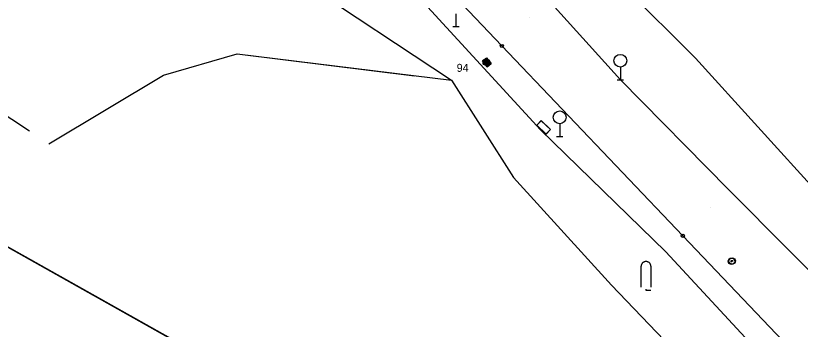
# Model space of a CAD drawing. Extents: x -469926 to -462499, y -1098642 to -1092733.
# Drawn here: x -466934.2 to -466811.6, y -1093021.4 to -1092972.3 of the extents above; entities that cross this region are included whole.
import ezdxf

# ---------------------------------------------------------------- set-up
doc = ezdxf.new("R2010")
doc.units = 0
for name, color, linetype in [('Vrstva 1', 7, 'Continuous'), ('Vrstva 10', 7, 'Continuous'), ('Vrstva 11', 7, 'Continuous'), ('Vrstva 13', 7, 'Continuous'), ('Vrstva 18', 7, 'Continuous'), ('Vrstva 20', 7, 'Continuous'), ('Vrstva 21', 7, 'Continuous'), ('Vrstva 29', 7, 'Continuous'), ('Vrstva 42', 7, 'Continuous'), ('Vrstva 46', 7, 'Continuous'), ('Vrstva 47', 7, 'Continuous'), ('Vrstva 9', 7, 'Continuous')]:
    doc.layers.add(name, color=color, linetype=linetype)

msp = doc.modelspace()

# ---------------------------------------------------------------- linework, layer by layer
at = {"layer": 'Vrstva 1'}
msp.add_line((-466935.42, -1093008.53), (-466826.42, -1093069.85), dxfattribs=at)
at = {"layer": 'Vrstva 10'}
msp.add_lwpolyline([(-466739.6, -1093118.7), (-466963.04, -1092992.99), (-466967.07, -1092990.72)], dxfattribs=at)
for centre in [(-466858.23, -1092977.04), (-466829.97, -1093006.74)]:
    msp.add_circle(centre, 0.25, dxfattribs=at)
at = {"layer": 'Vrstva 13'}
for centre, radius in [((-466860.67, -1092979.58), 0.5), ((-466860.64, -1092979.61), 0.5), ((-466860.67, -1092979.58), 0.36), ((-466860.64, -1092979.61), 0.36), ((-466860.67, -1092979.58), 0.22), ((-466860.64, -1092979.61), 0.22), ((-466860.67, -1092979.58), 0.08), ((-466860.64, -1092979.61), 0.08)]:
    msp.add_circle(centre, radius, dxfattribs=at)
at = {"layer": 'Vrstva 18'}
for p, q in [((-466839.71, -1092980.36), (-466839.71, -1092982.36)), ((-466839.71, -1092980.36), (-466839.71, -1092982.36)), ((-466840.21, -1092982.36), (-466839.21, -1092982.36)), ((-466840.21, -1092982.36), (-466839.21, -1092982.36)), ((-466849.19, -1092989.21), (-466849.19, -1092991.21)), ((-466849.19, -1092989.21), (-466849.19, -1092991.21)), ((-466849.69, -1092991.21), (-466848.69, -1092991.21)), ((-466849.69, -1092991.21), (-466848.69, -1092991.21))]:
    msp.add_line(p, q, dxfattribs=at)
for centre, radius in [((-466839.71, -1092979.36), 1), ((-466839.71, -1092979.36), 1), ((-466849.19, -1092988.21), 1), ((-466849.19, -1092988.21), 1), ((-466822.35, -1093010.73), 0.5), ((-466822.25, -1093010.69), 0.5), ((-466822.35, -1093010.73), 0.1), ((-466822.35, -1093010.73), 0.02), ((-466822.25, -1093010.69), 0.1), ((-466822.25, -1093010.69), 0.02)]:
    msp.add_circle(centre, radius, dxfattribs=at)
at = {"layer": 'Vrstva 20'}
for p, q in [((-466836.46, -1093014.78), (-466836.46, -1093011.49)), ((-466834.96, -1093011.49), (-466834.96, -1093014.78))]:
    msp.add_line(p, q, dxfattribs=at)
msp.add_lwpolyline([(-466835.76, -1093015.08), (-466835.76, -1093015.28), (-466834.96, -1093015.28)], dxfattribs=at)
for centre, radius, start, end in [((-466835.75, -1093011.51), 0.714, 133.0519, 144.4244), ((-466835.73, -1093011.53), 0.742, 121.9714, 133.0537), ((-466835.71, -1093011.55), 0.768, 111.1511, 121.978), ((-466835.71, -1093011.57), 0.789, 100.522, 111.1611), ((-466835.71, -1093011.58), 0.8, 89.9937, 100.5339), ((-466835.7, -1093011.58), 0.8, 79.4661, 90.0063), ((-466835.7, -1093011.57), 0.789, 68.8389, 79.478), ((-466835.7, -1093011.55), 0.768, 58.022, 68.8489), ((-466835.68, -1093011.53), 0.742, 46.9463, 58.0286), ((-466835.66, -1093011.51), 0.714, 35.5756, 46.9481), ((-466835.8, -1093011.49), 0.658, 167.9869, 179.9918), ((-466835.79, -1093011.49), 0.668, 156.0928, 167.9723), ((-466835.77, -1093011.5), 0.688, 144.4285, 156.0828), ((-466835.64, -1093011.5), 0.688, 23.9172, 35.5715), ((-466835.62, -1093011.49), 0.668, 12.0277, 23.9072), ((-466835.61, -1093011.49), 0.658, 0.0082, 12.0131)]:
    msp.add_arc(centre, radius, start, end, dxfattribs=at)
at = {"layer": 'Vrstva 21'}
for p, q in [((-466865.41, -1092972.01), (-466865.41, -1092974.01)), ((-466865.91, -1092974.01), (-466864.91, -1092974.01))]:
    msp.add_line(p, q, dxfattribs=at)
at = {"layer": 'Vrstva 29'}
for p, q in [((-466858.23, -1092977.04), (-466870.47, -1092964.13)), ((-466829.97, -1093006.74), (-466858.23, -1092977.04)), ((-466812.36, -1093025.24), (-466829.97, -1093006.74))]:
    msp.add_line(p, q, dxfattribs=at)
at = {"layer": 'Vrstva 42'}
for points in [[(-466932.04, -1092990.39), (-466940.51, -1092984.79), (-466958.17, -1092971.11), (-466972.84, -1092960.15), (-466970.62, -1092939.8), (-466975.35, -1092921.23), (-466973.71, -1092906.89), (-466969.52, -1092889.89), (-466956.68, -1092884.21), (-466943.21, -1092898.4), (-466924.93, -1092921.63), (-466911.94, -1092936.9), (-466901.63, -1092951.96)], [(-466893.73, -1092943.27), (-466901.63, -1092951.96), (-466900.32, -1092958.61), (-466889.6, -1092966.78), (-466866.09, -1092982.42), (-466856.4, -1092997.62), (-466841.11, -1093014.46), (-466815.19, -1093041.52), (-466794.17, -1093059.52), (-466768.09, -1093087.52), (-466746.39, -1093109.51), (-466731.66, -1093130.44), (-466706.55, -1093152.53), (-466700.02, -1093160.09)], [(-466871.88, -1092945.46), (-466856.46, -1092955.77), (-466838.98, -1092967.96), (-466827.96, -1092978.93), (-466808.49, -1093000.46), (-466793.23, -1093016.87), (-466772.12, -1093036.98), (-466757.06, -1093055.41), (-466740.2, -1093080.31), (-466719.47, -1093103.76), (-466711.92, -1093111.42)], [(-466726.55, -1093121.9), (-466748.97, -1093097.4), (-466768.92, -1093077.66), (-466796.43, -1093047.51), (-466814.32, -1093029.03), (-466832.59, -1093009.24), (-466852.17, -1092990.16), (-466873.33, -1092967.08), (-466890.18, -1092947.82)], [(-466715.28, -1093112.9), (-466739.07, -1093088.51), (-466756.41, -1093065.07), (-466786.92, -1093039.88), (-466803.68, -1093018.75), (-466822.88, -1092999.45), (-466839.71, -1092982.36), (-466851.49, -1092969.25), (-466862.92, -1092959.18)], [(-466929.02, -1092992.38), (-466911.09, -1092981.59), (-466899.58, -1092978.27), (-466866.09, -1092982.42)]]:
    msp.add_lwpolyline(points, dxfattribs=at)
msp.add_lwpolyline([(-466852.07, -1092988.73), (-466850.65, -1092990.13), (-466851.35, -1092990.84), (-466852.77, -1092989.44)], close=True, dxfattribs=at)
at = {"layer": 'Vrstva 46'}
for p, q in [((-466853.92, -1092972.6), (-466853.92, -1092972.6)), ((-466825.67, -1093002.38), (-466825.67, -1093002.38))]:
    msp.add_line(p, q, dxfattribs=at)
at = {"layer": 'Vrstva 47'}
for p, q in [((-466858.23, -1092977.04), (-466858.23, -1092977.04)), ((-466829.97, -1093006.74), (-466829.97, -1093006.74))]:
    msp.add_line(p, q, dxfattribs=at)
at = {"layer": 'Vrstva 9'}
for p, q in [((-466861.23, -1092979.41), (-466860.62, -1092978.92)), ((-466860.62, -1092978.92), (-466859.91, -1092979.8)), ((-466861.23, -1092979.41), (-466860.52, -1092980.29)), ((-466860.52, -1092980.29), (-466859.91, -1092979.8))]:
    msp.add_line(p, q, dxfattribs=at)
for points in [[(-466932.04, -1092990.39), (-466940.51, -1092984.79), (-466958.17, -1092971.11), (-466972.84, -1092960.15), (-466970.62, -1092939.8), (-466975.35, -1092921.23), (-466973.71, -1092906.89), (-466969.52, -1092889.89), (-466956.68, -1092884.21), (-466943.21, -1092898.4), (-466924.93, -1092921.63), (-466911.94, -1092936.9), (-466901.01, -1092949.8)], [(-466929.02, -1092992.38), (-466911.09, -1092981.59), (-466899.58, -1092978.27), (-466871.86, -1092981.7)]]:
    msp.add_lwpolyline(points, dxfattribs=at)
for points in [[(-466860.52, -1092980.29), (-466861.24, -1092979.39), (-466860.64, -1092978.9), (-466859.91, -1092979.8)], [(-466852.1, -1092988.74), (-466850.64, -1092990.1), (-466851.32, -1092990.83), (-466852.78, -1092989.46)]]:
    msp.add_lwpolyline(points, close=True, dxfattribs=at)

# ---------------------------------------------------------------- texts
at = {"layer": 'Vrstva 11'}
msp.add_text('94', height=1.25, dxfattribs=at).set_placement((-466865.29, -1092981.09))

doc.saveas('drawing.dxf')
